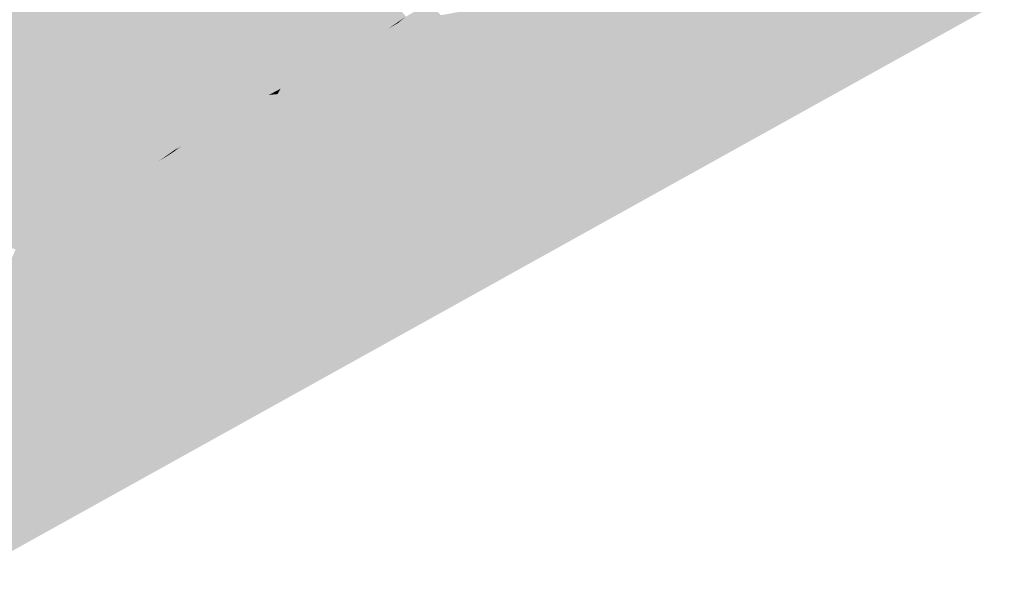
# Model space of a CAD drawing. Header units: metres. Extents: x 164696 to 183842, y 382615 to 387356.
# Tile 337 of 656: x 182626.48 to 182629.52, y 386593.34 to 386595.03. Entities that reach past the tile are written whole.
import ezdxf

# ---------------------------------------------------------------- set-up
doc = ezdxf.new("R2010")
doc.units = ezdxf.units.M
doc.layers.add('C3D-SURFACE_TINSURFACE', color=7, linetype='Continuous')

msp = doc.modelspace()

# ---------------------------------------------------------------- linework, layer by layer
at = {"layer": 'C3D-SURFACE_TINSURFACE', "color": 1, "linetype": 'Continuous', "lineweight": -3, "true_color": 0xe60000}
for points in [[(182627.4031, 386595.3254), (182627.6169, 386595.0054), (182627.3689, 386595.4166)], [(182627.3689, 386595.4166), (182627.6169, 386595.0054), (182627.6447, 386595.0244)], [(182627.3205, 386595.0784), (182627.5862, 386594.9874), (182627.4031, 386595.3254)], [(182627.4031, 386595.3254), (182627.5862, 386594.9874), (182627.6169, 386595.0054)], [(182627.7809, 386595.0478), (182627.5229, 386594.3407), (182628.0921, 386595.1047)], [(182628.0921, 386595.1047), (182627.5229, 386594.3407), (182627.5467, 386594.3018)], [(182628.0921, 386595.1047), (182627.5467, 386594.3018), (182627.5704, 386594.2628)], [(182628.0921, 386595.1047), (182627.5704, 386594.2628), (182627.6174, 386594.1952)], [(182628.0921, 386595.1047), (182627.6174, 386594.1952), (182627.6482, 386594.1472)], [(182629.0935, 386595.0983), (182628.0921, 386595.1047), (182627.6482, 386594.1472)], [(182627.4303, 386595.0194), (182627.5862, 386594.9874), (182627.3205, 386595.0784)], [(182629.0935, 386595.0983), (182627.6482, 386594.1472), (182629.1712, 386594.9178)], [(182627.7809, 386595.0478), (182627.6209, 386594.8771), (182627.5229, 386594.3407)], [(182627.4504, 386594.9826), (182627.5555, 386594.9694), (182627.4303, 386595.0194)], [(182627.4303, 386595.0194), (182627.5555, 386594.9694), (182627.5862, 386594.9874)], [(182627.6361, 386595.0167), (182627.6169, 386595.0054), (182627.4404, 386594.5113)], [(182627.6361, 386595.0167), (182627.4404, 386594.5113), (182627.5854, 386594.8698)], [(182627.6361, 386595.0167), (182627.6447, 386595.0244), (182627.6169, 386595.0054)], [(182627.4274, 386594.9691), (182627.5555, 386594.9694), (182627.4504, 386594.9826)], [(182627.5862, 386594.9874), (182627.4404, 386594.5113), (182627.6169, 386595.0054)], [(182627.5555, 386594.9694), (182627.4404, 386594.5113), (182627.5862, 386594.9874)], [(182627.5247, 386594.9513), (182627.4181, 386594.5496), (182627.5555, 386594.9694)], [(182627.5555, 386594.9694), (182627.4181, 386594.5496), (182627.4404, 386594.5113)], [(182627.4274, 386594.9691), (182627.5247, 386594.9513), (182627.5555, 386594.9694)], [(182627.5094, 386594.9423), (182627.5247, 386594.9513), (182627.4274, 386594.9691)], [(182627.5094, 386594.9423), (182627.4181, 386594.5496), (182627.5247, 386594.9513)], [(182627.5094, 386594.9423), (182627.4814, 386594.8694), (182627.4181, 386594.5496)], [(182626.835, 386593.6036), (182629.1712, 386594.9178), (182627.6482, 386594.1472)], [(182627.6128, 386594.8916), (182627.4851, 386594.4084), (182627.5229, 386594.3407)], [(182627.6026, 386594.8788), (182627.4851, 386594.4084), (182627.6128, 386594.8916)], [(182627.6128, 386594.8916), (182627.5229, 386594.3407), (182627.6209, 386594.8771)], [(182627.4695, 386594.847), (182627.4181, 386594.5496), (182627.4814, 386594.8694)], [(182627.5854, 386594.8698), (182627.4404, 386594.5113), (182627.4675, 386594.4451)], [(182627.6026, 386594.8788), (182627.4675, 386594.4451), (182627.4851, 386594.4084)], [(182627.5854, 386594.8698), (182627.4675, 386594.4451), (182627.6026, 386594.8788)], [(182627.4118, 386594.8379), (182627.3844, 386594.8234), (182627.3545, 386594.6571)], [(182627.4022, 386594.7622), (182627.4118, 386594.8379), (182627.3545, 386594.6571)], [(182627.4695, 386594.847), (182627.4464, 386594.8334), (182627.3958, 386594.5879)], [(182627.4695, 386594.847), (182627.3958, 386594.5879), (182627.4181, 386594.5496)], [(182627.4184, 386594.7707), (182627.3958, 386594.5879), (182627.4464, 386594.8334)], [(182627.3398, 386594.6846), (182627.3545, 386594.6571), (182627.3844, 386594.8234)], [(182627.4184, 386594.7707), (182627.4022, 386594.7622), (182627.3735, 386594.6261)], [(182627.4184, 386594.7707), (182627.3735, 386594.6261), (182627.3958, 386594.5879)], [(182627.4022, 386594.7622), (182627.3545, 386594.6571), (182627.3735, 386594.6261)], [(182626.6175, 386594.4729), (182626.1239, 386594.7266), (182626.0826, 386594.5556)], [(182627.1882, 386594.7144), (182627.1582, 386594.6973), (182627.3545, 386594.6571)], [(182627.3398, 386594.6846), (182627.1882, 386594.7144), (182627.3545, 386594.6571)], [(182627.2331, 386594.6684), (182627.3545, 386594.6571), (182627.1582, 386594.6973)], [(182626.8443, 386594.6358), (182626.9089, 386594.5972), (182626.8752, 386594.6547)], [(182626.9409, 386594.6198), (182626.8752, 386594.6547), (182626.9089, 386594.5972)], [(182627.1386, 386594.6629), (182627.1086, 386594.6458), (182627.3958, 386594.5879)], [(182627.2132, 386594.657), (182627.1386, 386594.6629), (182627.3958, 386594.5879)], [(182627.2331, 386594.6684), (182627.2132, 386594.657), (182627.3735, 386594.6261)], [(182627.2132, 386594.657), (182627.3958, 386594.5879), (182627.3735, 386594.6261)], [(182627.2331, 386594.6684), (182627.3735, 386594.6261), (182627.3545, 386594.6571)], [(182626.8137, 386594.6062), (182626.8752, 386594.5766), (182626.8449, 386594.6253)], [(182626.8443, 386594.6358), (182626.8449, 386594.6253), (182626.8752, 386594.5766)], [(182626.8443, 386594.6358), (182626.8752, 386594.5766), (182626.9089, 386594.5972)], [(182626.9409, 386594.6198), (182626.9089, 386594.5972), (182626.9425, 386594.6178)], [(182626.9089, 386594.5972), (182627.4675, 386594.4451), (182626.9425, 386594.6178)], [(182626.9409, 386594.6198), (182626.9425, 386594.6178), (182626.9577, 386594.6301)], [(182626.9577, 386594.6301), (182626.9425, 386594.6178), (182626.9777, 386594.6415)], [(182626.9777, 386594.6415), (182626.9425, 386594.6178), (182627.4499, 386594.4819)], [(182626.9425, 386594.6178), (182627.4675, 386594.4451), (182627.4499, 386594.4819)], [(182626.9777, 386594.6415), (182627.4499, 386594.4819), (182627.0675, 386594.6422)], [(182627.0804, 386594.6459), (182627.0675, 386594.6422), (182627.4499, 386594.4819)], [(182627.1086, 386594.6458), (182627.0804, 386594.6459), (182627.4181, 386594.5496)], [(182627.0804, 386594.6459), (182627.4499, 386594.4819), (182627.4181, 386594.5496)], [(182627.1086, 386594.6458), (182627.4181, 386594.5496), (182627.3958, 386594.5879)], [(182626.7824, 386594.587), (182626.8416, 386594.556), (182626.8137, 386594.6062)], [(182626.7824, 386594.587), (182626.808, 386594.5355), (182626.8416, 386594.556)], [(182626.7824, 386594.587), (182626.7832, 386594.5794), (182626.808, 386594.5355)], [(182626.8137, 386594.6062), (182626.8416, 386594.556), (182626.8752, 386594.5766)], [(182626.8752, 386594.5766), (182627.4851, 386594.4084), (182626.9089, 386594.5972)], [(182626.9089, 386594.5972), (182627.4851, 386594.4084), (182627.4675, 386594.4451)], [(182626.7178, 386594.5396), (182626.7744, 386594.5149), (182626.7493, 386594.5589)], [(182626.7493, 386594.5589), (182626.7744, 386594.5149), (182626.7516, 386594.5601)], [(182626.7516, 386594.5601), (182626.808, 386594.5355), (182626.7832, 386594.5794)], [(182626.7516, 386594.5601), (182626.7744, 386594.5149), (182626.808, 386594.5355)], [(182626.808, 386594.5355), (182627.5027, 386594.3716), (182626.8416, 386594.556)], [(182626.8416, 386594.556), (182627.5027, 386594.3716), (182626.8752, 386594.5766)], [(182626.8752, 386594.5766), (182627.5027, 386594.3716), (182627.4851, 386594.4084)], [(182626.5885, 386594.4033), (182626.6407, 386594.4336), (182626.0826, 386594.5556)], [(182626.5885, 386594.4033), (182626.0826, 386594.5556), (182626.1021, 386594.5236)], [(182626.6175, 386594.4729), (182626.0826, 386594.5556), (182626.6407, 386594.4336)], [(182626.6682, 386594.5086), (182626.7407, 386594.4943), (182626.7131, 386594.5371)], [(182626.7131, 386594.5371), (182626.7407, 386594.4943), (182626.7155, 386594.5384)], [(182626.7155, 386594.5384), (182626.7407, 386594.4943), (182626.7178, 386594.5396)], [(182626.7178, 386594.5396), (182626.7407, 386594.4943), (182626.7744, 386594.5149)], [(182626.7744, 386594.5149), (182627.5027, 386594.3716), (182626.808, 386594.5355)], [(182627.4181, 386594.5496), (182627.4499, 386594.4819), (182627.4404, 386594.5113)], [(182626.5885, 386594.4033), (182626.1021, 386594.5236), (182626.1216, 386594.4915)], [(182626.6196, 386594.474), (182626.6928, 386594.4638), (182626.6688, 386594.5026)], [(182626.6682, 386594.5086), (182626.6928, 386594.4638), (182626.7407, 386594.4943)], [(182626.6682, 386594.5086), (182626.6688, 386594.5026), (182626.6928, 386594.4638)], [(182626.7407, 386594.4943), (182627.5467, 386594.3018), (182626.7744, 386594.5149)], [(182626.7744, 386594.5149), (182627.5229, 386594.3407), (182627.5027, 386594.3716)], [(182626.7744, 386594.5149), (182627.5467, 386594.3018), (182627.5229, 386594.3407)], [(182627.4404, 386594.5113), (182627.4499, 386594.4819), (182627.4675, 386594.4451)], [(182626.5885, 386594.4033), (182626.1216, 386594.4915), (182626.5364, 386594.3731)], [(182626.5364, 386594.3731), (182626.1216, 386594.4915), (182626.1852, 386594.3958)], [(182626.6175, 386594.4729), (182626.6407, 386594.4336), (182626.6196, 386594.474)], [(182626.6196, 386594.474), (182626.6407, 386594.4336), (182626.6928, 386594.4638)], [(182626.6928, 386594.4638), (182627.5467, 386594.3018), (182626.7407, 386594.4943)], [(182626.6928, 386594.4638), (182626.3798, 386594.1188), (182627.5941, 386594.2239)], [(182626.6928, 386594.4638), (182626.6407, 386594.4336), (182626.3798, 386594.1188)], [(182626.6928, 386594.4638), (182627.5704, 386594.2628), (182627.5467, 386594.3018)], [(182626.6928, 386594.4638), (182627.5941, 386594.2239), (182627.5704, 386594.2628)], [(182626.6407, 386594.4336), (182626.5885, 386594.4033), (182626.3798, 386594.1188)], [(182627.5027, 386594.3716), (182627.5229, 386594.3407), (182627.4851, 386594.4084)], [(182626.4656, 386594.3249), (182626.4916, 386594.3412), (182626.1852, 386594.3958)], [(182626.5364, 386594.3731), (182626.1852, 386594.3958), (182626.4916, 386594.3412)], [(182626.5885, 386594.4033), (182626.5364, 386594.3731), (182626.3798, 386594.1188)], [(182626.3798, 386594.1188), (182626.5364, 386594.3731), (182626.4916, 386594.3412)], [(182626.3798, 386594.1188), (182626.4916, 386594.3412), (182626.4656, 386594.3249)], [(182627.5941, 386594.2239), (182627.6174, 386594.1952), (182627.5704, 386594.2628)], [(182626.3798, 386594.1188), (182627.6482, 386594.1472), (182627.5941, 386594.2239)], [(182627.5941, 386594.2239), (182627.6482, 386594.1472), (182627.6174, 386594.1952)], [(182626.835, 386593.6036), (182627.6482, 386594.1472), (182625.9391, 386593.1062)], [(182625.9391, 386593.1062), (182627.6482, 386594.1472), (182626.3798, 386594.1188)]]:
    msp.add_solid(points, dxfattribs=at)
at = {"layer": 'C3D-SURFACE_TINSURFACE', "color": 11, "linetype": 'Continuous', "lineweight": -3, "true_color": 0xff8585}
for points in [[(182627.6725, 386595.0433), (182627.3689, 386595.4166), (182627.6447, 386595.0244)], [(182626.5587, 386595.3146), (182626.5045, 386595.2861), (182626.9729, 386594.6423)], [(182626.5587, 386595.3146), (182626.9729, 386594.6423), (182627.0549, 386595.1695)], [(182626.4108, 386595.2384), (182626.7824, 386594.587), (182626.4503, 386595.2577)], [(182626.4503, 386595.2577), (182626.8443, 386594.6358), (182626.5045, 386595.2861)], [(182626.4503, 386595.2577), (182626.7824, 386594.587), (182626.8137, 386594.6062)], [(182626.4503, 386595.2577), (182626.8137, 386594.6062), (182626.8449, 386594.6253)], [(182626.4503, 386595.2577), (182626.8449, 386594.6253), (182626.8443, 386594.6358)], [(182626.5045, 386595.2861), (182626.8443, 386594.6358), (182626.8752, 386594.6547)], [(182626.5045, 386595.2861), (182626.8752, 386594.6547), (182626.9409, 386594.6198)], [(182626.5045, 386595.2861), (182626.9409, 386594.6198), (182626.9729, 386594.6423)], [(182626.4108, 386595.2384), (182626.3734, 386595.2191), (182626.7493, 386594.5589)], [(182626.4108, 386595.2384), (182626.7516, 386594.5601), (182626.7832, 386594.5794)], [(182626.4108, 386595.2384), (182626.7493, 386594.5589), (182626.7516, 386594.5601)], [(182626.4108, 386595.2384), (182626.7832, 386594.5794), (182626.7824, 386594.587)], [(182626.3361, 386595.1998), (182626.2988, 386595.1805), (182626.7131, 386594.5371)], [(182626.3734, 386595.2191), (182626.3361, 386595.1998), (182626.7155, 386594.5384)], [(182626.3361, 386595.1998), (182626.7131, 386594.5371), (182626.7155, 386594.5384)], [(182626.3734, 386595.2191), (182626.7178, 386594.5396), (182626.7493, 386594.5589)], [(182626.3734, 386595.2191), (182626.7155, 386594.5384), (182626.7178, 386594.5396)], [(182626.2615, 386595.1613), (182626.6682, 386594.5086), (182626.2988, 386595.1805)], [(182626.2988, 386595.1805), (182626.6682, 386594.5086), (182626.7131, 386594.5371)], [(182627.1353, 386595.0222), (182627.0549, 386595.1695), (182626.9729, 386594.6423)], [(182627.0549, 386595.1695), (182627.1353, 386595.0222), (182627.4504, 386594.9826)], [(182627.0549, 386595.1695), (182627.4504, 386594.9826), (182627.4303, 386595.0194)], [(182627.0549, 386595.1695), (182627.4303, 386595.0194), (182627.3205, 386595.0784)], [(182626.2242, 386595.142), (182626.1239, 386594.7266), (182626.6175, 386594.4729)], [(182626.2615, 386595.1613), (182626.2242, 386595.142), (182626.6175, 386594.4729)], [(182626.2615, 386595.1613), (182626.6175, 386594.4729), (182626.6196, 386594.474)], [(182626.2615, 386595.1613), (182626.6196, 386594.474), (182626.6688, 386594.5026)], [(182626.2615, 386595.1613), (182626.6688, 386594.5026), (182626.6682, 386594.5086)], [(182629.5227, 386595.0956), (182629.1712, 386594.9178), (182626.835, 386593.6036)], [(182629.5227, 386595.0956), (182629.0935, 386595.0983), (182629.1712, 386594.9178)], [(182627.6476, 386595.0234), (182627.6209, 386594.8771), (182627.7809, 386595.0478)], [(182627.6725, 386595.0433), (182627.6447, 386595.0244), (182627.6361, 386595.0167)], [(182627.6725, 386595.0433), (182627.6361, 386595.0167), (182627.6476, 386595.0234)], [(182627.6476, 386595.0234), (182627.7809, 386595.0478), (182627.7587, 386595.0708)], [(182627.6476, 386595.0234), (182627.7587, 386595.0708), (182627.7111, 386595.066)], [(182627.6725, 386595.0433), (182627.6476, 386595.0234), (182627.7111, 386595.066)], [(182627.1353, 386595.0222), (182626.9729, 386594.6423), (182627.0129, 386594.6651)], [(182627.1353, 386595.0222), (182627.0129, 386594.6651), (182627.0528, 386594.6879)], [(182627.1353, 386595.0222), (182627.0528, 386594.6879), (182627.0928, 386594.7107)], [(182627.1353, 386595.0222), (182627.0928, 386594.7107), (182627.1327, 386594.7336)], [(182627.1353, 386595.0222), (182627.1327, 386594.7336), (182627.1726, 386594.7564)], [(182627.2468, 386594.8578), (182627.1353, 386595.0222), (182627.1726, 386594.7564)], [(182627.1353, 386595.0222), (182627.2468, 386594.8578), (182627.3944, 386594.8788)], [(182627.1353, 386595.0222), (182627.3944, 386594.8788), (182627.4309, 386594.8982)], [(182627.1353, 386595.0222), (182627.4309, 386594.8982), (182627.4633, 386594.9153)], [(182627.1353, 386595.0222), (182627.4633, 386594.9153), (182627.494, 386594.9333)], [(182627.1353, 386595.0222), (182627.494, 386594.9333), (182627.5094, 386594.9423)], [(182627.1353, 386595.0222), (182627.5094, 386594.9423), (182627.4274, 386594.9691)], [(182627.1353, 386595.0222), (182627.4274, 386594.9691), (182627.4504, 386594.9826)], [(182627.6476, 386595.0234), (182627.6361, 386595.0167), (182627.5854, 386594.8698)], [(182627.6476, 386595.0234), (182627.5854, 386594.8698), (182627.6026, 386594.8788)], [(182627.6476, 386595.0234), (182627.6026, 386594.8788), (182627.6128, 386594.8916)], [(182627.6476, 386595.0234), (182627.6128, 386594.8916), (182627.6209, 386594.8771)], [(182627.4633, 386594.9153), (182627.4695, 386594.847), (182627.494, 386594.9333)], [(182627.494, 386594.9333), (182627.4695, 386594.847), (182627.4814, 386594.8694)], [(182627.494, 386594.9333), (182627.4814, 386594.8694), (182627.5094, 386594.9423)], [(182627.3944, 386594.8788), (182627.4118, 386594.8379), (182627.4309, 386594.8982)], [(182627.4309, 386594.8982), (182627.4022, 386594.7622), (182627.4184, 386594.7707)], [(182627.4309, 386594.8982), (182627.4118, 386594.8379), (182627.4022, 386594.7622)], [(182627.4309, 386594.8982), (182627.4184, 386594.7707), (182627.4633, 386594.9153)], [(182627.4633, 386594.9153), (182627.4184, 386594.7707), (182627.4464, 386594.8334)], [(182627.4633, 386594.9153), (182627.4464, 386594.8334), (182627.4695, 386594.847)], [(182627.2468, 386594.8578), (182627.3579, 386594.8594), (182627.3944, 386594.8788)], [(182627.3579, 386594.8594), (182627.3348, 386594.6938), (182627.3944, 386594.8788)], [(182627.3944, 386594.8788), (182627.3348, 386594.6938), (182627.3398, 386594.6846)], [(182627.3944, 386594.8788), (182627.3398, 386594.6846), (182627.3844, 386594.8234)], [(182627.3944, 386594.8788), (182627.3844, 386594.8234), (182627.4118, 386594.8379)], [(182627.2468, 386594.8578), (182627.1726, 386594.7564), (182627.2119, 386594.7817)], [(182627.2468, 386594.8578), (182627.2119, 386594.7817), (182627.2484, 386594.8012)], [(182627.2468, 386594.8578), (182627.3214, 386594.84), (182627.3579, 386594.8594)], [(182627.2468, 386594.8578), (182627.2484, 386594.8012), (182627.2849, 386594.8206)], [(182627.2468, 386594.8578), (182627.2849, 386594.8206), (182627.3214, 386594.84)], [(182627.2954, 386594.7674), (182627.3214, 386594.84), (182627.2849, 386594.8206)], [(182627.3151, 386594.7306), (182627.3214, 386594.84), (182627.2954, 386594.7674)], [(182627.3151, 386594.7306), (182627.3579, 386594.8594), (182627.3214, 386594.84)], [(182627.3151, 386594.7306), (182627.3348, 386594.6938), (182627.3579, 386594.8594)], [(182627.2954, 386594.7674), (182627.2484, 386594.8012), (182627.2119, 386594.7817)], [(182627.2756, 386594.8042), (182627.2849, 386594.8206), (182627.2484, 386594.8012)], [(182627.2954, 386594.7674), (182627.2756, 386594.8042), (182627.2484, 386594.8012)], [(182627.2756, 386594.8042), (182627.2954, 386594.7674), (182627.2849, 386594.8206)], [(182627.3151, 386594.7306), (182627.2119, 386594.7817), (182627.1726, 386594.7564)], [(182627.3151, 386594.7306), (182627.2954, 386594.7674), (182627.2119, 386594.7817)], [(182627.1327, 386594.7336), (182627.3348, 386594.6938), (182627.1726, 386594.7564)], [(182627.3151, 386594.7306), (182627.1726, 386594.7564), (182627.3348, 386594.6938)], [(182627.0528, 386594.6879), (182627.2331, 386594.6684), (182627.0928, 386594.7107)], [(182627.0928, 386594.7107), (182627.1882, 386594.7144), (182627.1327, 386594.7336)], [(182627.0928, 386594.7107), (182627.1582, 386594.6973), (182627.1882, 386594.7144)], [(182627.0928, 386594.7107), (182627.2331, 386594.6684), (182627.1582, 386594.6973)], [(182627.1327, 386594.7336), (182627.1882, 386594.7144), (182627.3398, 386594.6846)], [(182627.1327, 386594.7336), (182627.3398, 386594.6846), (182627.3348, 386594.6938)], [(182627.0129, 386594.6651), (182627.1386, 386594.6629), (182627.0528, 386594.6879)], [(182627.0528, 386594.6879), (182627.2132, 386594.657), (182627.2331, 386594.6684)], [(182627.0528, 386594.6879), (182627.1386, 386594.6629), (182627.2132, 386594.657)], [(182627.0129, 386594.6651), (182626.9729, 386594.6423), (182626.9577, 386594.6301)], [(182627.0129, 386594.6651), (182626.9577, 386594.6301), (182626.9777, 386594.6415)], [(182627.0129, 386594.6651), (182626.9777, 386594.6415), (182627.0675, 386594.6422)], [(182627.0129, 386594.6651), (182627.1086, 386594.6458), (182627.1386, 386594.6629)], [(182627.0129, 386594.6651), (182627.0804, 386594.6459), (182627.1086, 386594.6458)], [(182627.0129, 386594.6651), (182627.0675, 386594.6422), (182627.0804, 386594.6459)], [(182626.9729, 386594.6423), (182626.9409, 386594.6198), (182626.9577, 386594.6301)]]:
    msp.add_solid(points, dxfattribs=at)

doc.saveas('drawing.dxf')
